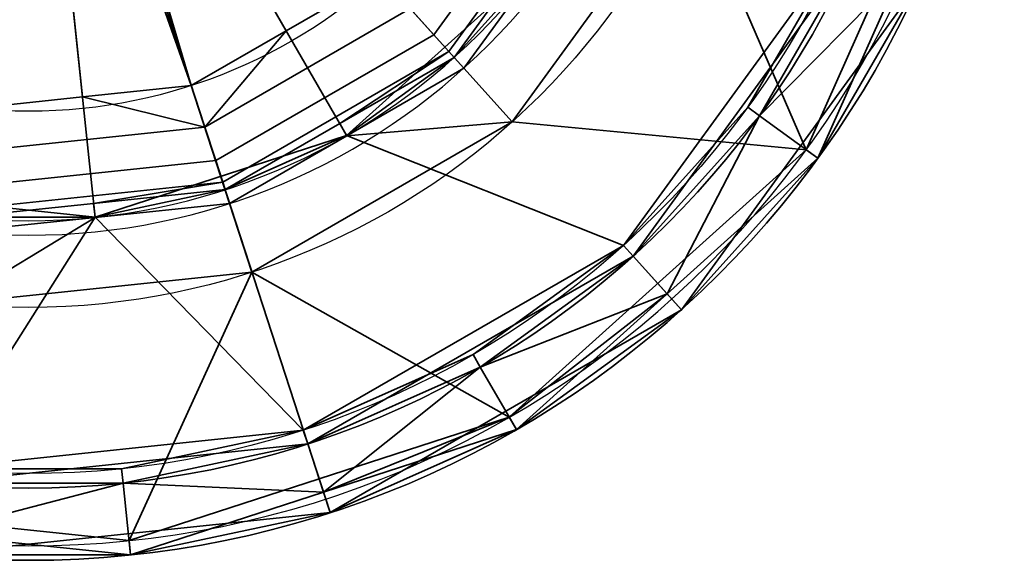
# Model space of a CAD drawing. Header units: millimetres. Extents: x -490 to 6690, y -115 to 132.
# Tile 549 of 656: x 3433.19 to 3440, y -42.14 to -38.4. Entities that reach past the tile are written whole.
import ezdxf

# ---------------------------------------------------------------- set-up
doc = ezdxf.new("R2010")
doc.units = ezdxf.units.MM
doc.layers.add('151', color=7, linetype='Continuous', true_color=0xffffff)

# ---------------------------------------------------------------- blocks, each defined once
blk = doc.blocks.new('UG_SURFACE_016')
at = {"layer": '151', "color": 252, "linetype": 'Continuous', "lineweight": 35}
for points in [[(3427.1367, -36.6907, 324), (3428.1936, -39.0649, 324), (3430.125, -40.8039, 324), (3433.25, -35.3913, 324)], [(3430.3048, -38.6623, 319), (3429.6095, -38.0363, 319), (3433.25, -35.3913, 320.2058)], [(3430.125, -40.8039, 324), (3432.5967, -41.607, 324), (3435.1814, -41.3354, 324), (3433.25, -35.3913, 324)], [(3433.25, -35.3913, 320.2058), (3431, -39.2884, 319), (3430.3048, -38.6623, 319)], [(3431.8898, -39.5775, 319), (3431, -39.2884, 319), (3433.25, -35.3913, 320.2058)], [(3433.25, -35.3913, 320.2058), (3432.7796, -39.8666, 319), (3431.8898, -39.5775, 319)], [(3433.7101, -39.7688, 319), (3432.7796, -39.8666, 319), (3433.25, -35.3913, 320.2058)], [(3435.1814, -41.3354, 324), (3437.4321, -40.0359, 324), (3438.9596, -37.9334, 324), (3433.25, -35.3913, 324)], [(3433.25, -35.3913, 320.2058), (3436.2612, -38.7354, 319), (3435.4508, -39.2032, 319)], [(3433.25, -35.3913, 320.2058), (3434.6406, -39.671, 319), (3433.7101, -39.7688, 319)], [(3435.4508, -39.2032, 319), (3434.6406, -39.671, 319), (3433.25, -35.3913, 320.2058)], [(3436.811, -37.9785, 319), (3436.2612, -38.7354, 319), (3433.25, -35.3913, 320.2058)], [(3439.7547, -36.7739, 298), (3438.6299, -39.3, 298), (3437.8178, -37.4249, 298), (3438.1406, -36.4308, 298)], [(3439.2817, -38.0767, 298.1), (3438.7109, -39.3588, 298.1), (3438.6299, -39.3, 298), (3439.7547, -36.7739, 298)], [(3437.8178, -37.4249, 298), (3436.5957, -39.107, 298), (3436.2612, -38.7354, 298.5), (3436.811, -37.9785, 298.5)], [(3438.6299, -39.3, 298), (3436.5957, -39.107, 298), (3437.8178, -37.4249, 298)], [(3437.7666, -40.4075, 323.5), (3439.4164, -38.1367, 323.5), (3438.9596, -37.9334, 324), (3437.4321, -40.0359, 324)], [(3436.2612, -38.7354, 319), (3436.811, -37.9785, 319), (3436.811, -37.9785, 298.5), (3436.2612, -38.7354, 298.5)], [(3438.7109, -39.3588, 298.1), (3439.2817, -38.0767, 298.1), (3439.4164, -38.1367, 323.5)], [(3439.4164, -38.1367, 323.5), (3437.7666, -40.4075, 323.5), (3438.7109, -39.3588, 298.1)], [(3435.4508, -39.2032, 298.5), (3436.2612, -38.7354, 298.5), (3436.5957, -39.107, 298)], [(3436.2612, -38.7354, 298.5), (3435.4508, -39.2032, 298.5), (3435.4508, -39.2032, 319), (3436.2612, -38.7354, 319)], [(3436.5957, -39.107, 298), (3434.7951, -40.1465, 298), (3434.6406, -39.671, 298.5), (3435.4508, -39.2032, 298.5)], [(3434.7951, -40.1465, 298), (3436.5957, -39.107, 298), (3438.6299, -39.3, 298), (3436.5749, -41.1503, 298)], [(3434.6406, -39.671, 319), (3435.4508, -39.2032, 319), (3435.4508, -39.2032, 298.5), (3434.6406, -39.671, 298.5)], [(3436.5749, -41.1503, 298), (3438.6299, -39.3, 298), (3438.7109, -39.3588, 298.1), (3437.6678, -40.2979, 298.1)], [(3437.7666, -40.4075, 323.5), (3437.6678, -40.2979, 298.1), (3438.7109, -39.3588, 298.1)], [(3433.7101, -39.7688, 298.5), (3434.6406, -39.671, 298.5), (3434.7951, -40.1465, 298), (3432.7273, -40.3639, 298)], [(3434.6406, -39.671, 298.5), (3433.7101, -39.7688, 298.5), (3433.7101, -39.7688, 319), (3434.6406, -39.671, 319)], [(3432.7273, -40.3639, 298), (3432.7796, -39.8666, 298.5), (3433.7101, -39.7688, 298.5)], [(3432.7796, -39.8666, 319), (3433.7101, -39.7688, 319), (3433.7101, -39.7688, 298.5), (3432.7796, -39.8666, 298.5)], [(3435.3359, -41.8109, 323.5), (3437.7666, -40.4075, 323.5), (3437.4321, -40.0359, 324), (3435.1814, -41.3354, 324)], [(3433.9452, -42.0048, 298), (3431.195, -41.7158, 298), (3432.7273, -40.3639, 298), (3434.7951, -40.1465, 298)], [(3436.5749, -41.1503, 298), (3433.9452, -42.0048, 298), (3434.7951, -40.1465, 298)], [(3437.6678, -40.2979, 298.1), (3436.625, -41.2369, 298.1), (3436.5749, -41.1503, 298)], [(3436.625, -41.2369, 298.1), (3437.6678, -40.2979, 298.1), (3437.7666, -40.4075, 323.5)], [(3436.625, -41.2369, 298.1), (3437.7666, -40.4075, 323.5), (3435.3359, -41.8109, 323.5)], [(3435.2903, -41.6706, 298.1), (3433.9557, -42.1043, 298.1), (3433.9452, -42.0048, 298), (3436.5749, -41.1503, 298)], [(3436.5749, -41.1503, 298), (3436.625, -41.2369, 298.1), (3435.2903, -41.6706, 298.1)], [(3435.3359, -41.8109, 323.5), (3435.2903, -41.6706, 298.1), (3436.625, -41.2369, 298.1)], [(3432.5445, -42.1043, 323.5), (3435.3359, -41.8109, 323.5), (3435.1814, -41.3354, 324), (3432.5967, -41.607, 324)], [(3433.9557, -42.1043, 298.1), (3435.2903, -41.6706, 298.1), (3435.3359, -41.8109, 323.5)], [(3431.195, -41.7158, 298), (3433.9452, -42.0048, 298), (3433.9557, -42.1043, 298.1), (3432.56, -41.9576, 298.1)], [(3433.9557, -42.1043, 298.1), (3435.3359, -41.8109, 323.5), (3432.5445, -42.1043, 323.5)], [(3432.5445, -42.1043, 323.5), (3432.56, -41.9576, 298.1), (3433.9557, -42.1043, 298.1)]]:
    blk.add_3dface(points, dxfattribs=at)
blk = doc.blocks.new('UG_SURFACE_017')
at = {"layer": '151', "color": 252, "linetype": 'Continuous', "lineweight": 35}
for points in [[(3430.125, -40.8039, 1742), (3428.1936, -39.0649, 1742), (3427.1367, -36.6907, 1742), (3433.25, -35.3913, 1742)], [(3435.1814, -41.3354, 1742), (3432.5967, -41.607, 1742), (3430.125, -40.8039, 1742), (3433.25, -35.3913, 1742)], [(3438.9596, -37.9334, 1742), (3437.4321, -40.0359, 1742), (3435.1814, -41.3354, 1742), (3433.25, -35.3913, 1742)], [(3433.45, -35.7377, 1799.8), (3433.2919, -35.7891, 1799.8), (3434.3755, -38.8555, 1798.9894)], [(3433.45, -35.7377, 1799.8), (3435.0314, -38.4769, 1798.9894), (3435.6873, -38.0982, 1798.9894)], [(3434.3755, -38.8555, 1798.9894), (3435.0314, -38.4769, 1798.9894), (3433.45, -35.7377, 1799.8)], [(3432.8692, -39.0138, 1798.9894), (3433.2919, -35.7891, 1799.8), (3433.1264, -35.7717, 1799.8)], [(3432.8692, -39.0138, 1798.9894), (3433.6224, -38.9347, 1798.9894), (3433.2919, -35.7891, 1799.8)], [(3433.2919, -35.7891, 1799.8), (3433.6224, -38.9347, 1798.9894), (3434.3755, -38.8555, 1798.9894)], [(3436.8539, -36.9959, 1798.8577), (3435.8897, -38.323, 1798.8577), (3436.0526, -38.5037, 1798.6346), (3437.0761, -37.0948, 1798.6346)], [(3437.0761, -37.0948, 1798.6346), (3436.0526, -38.5037, 1798.6346), (3436.1577, -38.6207, 1798.3446), (3437.2199, -37.1588, 1798.3446)], [(3437.2199, -37.1588, 1798.3446), (3436.1577, -38.6207, 1798.3446), (3436.1942, -38.6611, 1798.0192), (3436.7318, -37.921, 1798.0192)], [(3437.3651, -39.9616, 1778), (3438.8683, -37.8927, 1778), (3436.8098, -37.9775, 1778), (3435.4501, -39.2018, 1778)], [(3436.8098, -37.9775, 1778), (3436.7318, -37.921, 1798.0192), (3436.1942, -38.6611, 1798.0192)], [(3438.8683, -37.8927, 1778), (3437.3651, -39.9616, 1778), (3438.2255, -39.0061, 1777)], [(3439.4164, -38.1367, 1742.4999), (3437.7666, -40.4075, 1742.4999), (3437.4321, -40.0359, 1742), (3438.9596, -37.9334, 1742)], [(3438.2255, -39.0061, 1777), (3438.8683, -37.8927, 1777), (3438.8683, -37.8927, 1778)], [(3438.3063, -39.0649, 1777), (3438.9596, -37.9334, 1777), (3438.8683, -37.8927, 1777), (3438.2255, -39.0061, 1777)], [(3439.2817, -38.0767, 1776.5), (3438.9596, -37.9334, 1777), (3438.3063, -39.0649, 1777)], [(3435.4501, -39.2018, 1778), (3436.8098, -37.9775, 1778), (3436.1942, -38.6611, 1798.0192)], [(3438.3063, -39.0649, 1777), (3438.7109, -39.3588, 1776.5), (3439.2817, -38.0767, 1776.5)], [(3439.4164, -38.1367, 1742.4999), (3439.2817, -38.0767, 1776.5), (3438.7109, -39.3588, 1776.5)], [(3434.469, -39.1432, 1798.8577), (3435.8897, -38.323, 1798.8577), (3435.6873, -38.0982, 1798.9894), (3435.0314, -38.4769, 1798.9894)], [(3437.7666, -40.4075, 1742.4999), (3439.4164, -38.1367, 1742.4999), (3438.7109, -39.3588, 1776.5)], [(3435.8897, -38.323, 1798.8577), (3434.469, -39.1432, 1798.8577), (3434.5443, -39.3745, 1798.6346), (3436.0526, -38.5037, 1798.6346)], [(3435.0314, -38.4769, 1798.9894), (3434.3755, -38.8555, 1798.9894), (3434.469, -39.1432, 1798.8577)], [(3436.0526, -38.5037, 1798.6346), (3434.5443, -39.3745, 1798.6346), (3434.593, -39.5241, 1798.3446), (3436.1577, -38.6207, 1798.3446)], [(3436.1577, -38.6207, 1798.3446), (3434.593, -39.5241, 1798.3446), (3434.6097, -39.5759, 1798.0192), (3435.4019, -39.1185, 1798.0192)], [(3435.4019, -39.1185, 1798.0192), (3436.1942, -38.6611, 1798.0192), (3436.1577, -38.6207, 1798.3446)], [(3436.1942, -38.6611, 1798.0192), (3435.4019, -39.1185, 1798.0192), (3435.4501, -39.2018, 1778)], [(3434.469, -39.1432, 1798.8577), (3434.3755, -38.8555, 1798.9894), (3433.6224, -38.9347, 1798.9894)], [(3433.6224, -38.9347, 1798.9894), (3432.8692, -39.0138, 1798.9894), (3432.8377, -39.3147, 1798.8577), (3434.469, -39.1432, 1798.8577)], [(3437.3651, -39.9616, 1778), (3437.3651, -39.9616, 1777), (3438.2255, -39.0061, 1777)], [(3438.2255, -39.0061, 1777), (3437.3651, -39.9616, 1777), (3437.4321, -40.0359, 1777), (3438.3063, -39.0649, 1777)], [(3438.3063, -39.0649, 1777), (3437.4321, -40.0359, 1777), (3437.6678, -40.2979, 1776.5)], [(3437.6678, -40.2979, 1776.5), (3438.7109, -39.3588, 1776.5), (3438.3063, -39.0649, 1777)], [(3434.469, -39.1432, 1798.8577), (3432.8377, -39.3147, 1798.8577), (3432.8122, -39.5565, 1798.6346), (3434.5443, -39.3745, 1798.6346)], [(3435.4501, -39.2018, 1778), (3435.4019, -39.1185, 1798.0192), (3434.6097, -39.5759, 1798.0192)], [(3434.6097, -39.5759, 1798.0192), (3433.7099, -39.7672, 1778), (3435.4501, -39.2018, 1778)], [(3435.4501, -39.2018, 1778), (3433.7099, -39.7672, 1778), (3435.1504, -41.2403, 1778), (3437.3651, -39.9616, 1778)], [(3438.7109, -39.3588, 1776.5), (3437.6678, -40.2979, 1776.5), (3437.7666, -40.4075, 1742.4999)], [(3434.5443, -39.3745, 1798.6346), (3432.8122, -39.5565, 1798.6346), (3432.7958, -39.713, 1798.3446), (3434.593, -39.5241, 1798.3446)], [(3433.7099, -39.7672, 1778), (3431.8902, -39.5759, 1778), (3430.1751, -40.7173, 1778), (3432.6072, -41.5076, 1778)], [(3431.8902, -39.5759, 1778), (3433.7099, -39.7672, 1778), (3432.79, -39.7672, 1798.0192)], [(3434.593, -39.5241, 1798.3446), (3432.7958, -39.713, 1798.3446), (3432.79, -39.7672, 1798.0192), (3433.6998, -39.6715, 1798.0192)], [(3433.6998, -39.6715, 1798.0192), (3434.6097, -39.5759, 1798.0192), (3434.593, -39.5241, 1798.3446)], [(3434.6097, -39.5759, 1798.0192), (3433.6998, -39.6715, 1798.0192), (3433.7099, -39.7672, 1778)], [(3433.7099, -39.7672, 1778), (3433.6998, -39.6715, 1798.0192), (3432.79, -39.7672, 1798.0192)], [(3432.6072, -41.5076, 1778), (3435.1504, -41.2403, 1778), (3433.7099, -39.7672, 1778)], [(3436.3251, -40.7173, 1777), (3437.3651, -39.9616, 1778), (3435.1504, -41.2403, 1778)], [(3436.3251, -40.7173, 1777), (3437.3651, -39.9616, 1777), (3437.3651, -39.9616, 1778)], [(3437.3651, -39.9616, 1777), (3436.3251, -40.7173, 1777), (3436.3749, -40.8039, 1777), (3437.4321, -40.0359, 1777)], [(3437.7666, -40.4075, 1742.4999), (3435.3359, -41.8109, 1742.4999), (3435.1814, -41.3354, 1742), (3437.4321, -40.0359, 1742)], [(3437.6678, -40.2979, 1776.5), (3437.4321, -40.0359, 1777), (3436.3749, -40.8039, 1777)], [(3436.3749, -40.8039, 1777), (3436.625, -41.2369, 1776.5), (3437.6678, -40.2979, 1776.5)], [(3437.7666, -40.4075, 1742.4999), (3437.6678, -40.2979, 1776.5), (3436.625, -41.2369, 1776.5)], [(3435.3359, -41.8109, 1742.4999), (3437.7666, -40.4075, 1742.4999), (3436.625, -41.2369, 1776.5)], [(3435.1504, -41.2403, 1778), (3435.1504, -41.2403, 1777), (3436.3251, -40.7173, 1777)], [(3435.1814, -41.3354, 1777), (3436.3749, -40.8039, 1777), (3436.3251, -40.7173, 1777), (3435.1504, -41.2403, 1777)], [(3436.3749, -40.8039, 1777), (3435.1814, -41.3354, 1777), (3435.2903, -41.6706, 1776.5)], [(3435.2903, -41.6706, 1776.5), (3436.625, -41.2369, 1776.5), (3436.3749, -40.8039, 1777)], [(3433.893, -41.5076, 1777), (3435.1504, -41.2403, 1778), (3432.6072, -41.5076, 1778)], [(3433.893, -41.5076, 1777), (3435.1504, -41.2403, 1777), (3435.1504, -41.2403, 1778)], [(3435.1504, -41.2403, 1777), (3433.893, -41.5076, 1777), (3433.9032, -41.607, 1777), (3435.1814, -41.3354, 1777)], [(3436.625, -41.2369, 1776.5), (3435.2903, -41.6706, 1776.5), (3435.3359, -41.8109, 1742.4999)], [(3435.3359, -41.8109, 1742.4999), (3432.5445, -42.1043, 1742.4999), (3432.5967, -41.607, 1742), (3435.1814, -41.3354, 1742)], [(3435.2903, -41.6706, 1776.5), (3435.1814, -41.3354, 1777), (3433.9032, -41.607, 1777)], [(3433.893, -41.5076, 1777), (3432.6072, -41.5076, 1777), (3432.5967, -41.607, 1777), (3433.9032, -41.607, 1777)], [(3432.6072, -41.5076, 1778), (3432.6072, -41.5076, 1777), (3433.893, -41.5076, 1777)], [(3432.56, -41.9576, 1776.5), (3433.9557, -42.1043, 1776.5), (3433.9032, -41.607, 1777)], [(3433.9032, -41.607, 1777), (3432.5967, -41.607, 1777), (3432.56, -41.9576, 1776.5)], [(3433.9032, -41.607, 1777), (3433.9557, -42.1043, 1776.5), (3435.2903, -41.6706, 1776.5)], [(3435.3359, -41.8109, 1742.4999), (3435.2903, -41.6706, 1776.5), (3433.9557, -42.1043, 1776.5)], [(3432.5445, -42.1043, 1742.4999), (3435.3359, -41.8109, 1742.4999), (3433.9557, -42.1043, 1776.5)], [(3433.9557, -42.1043, 1776.5), (3432.56, -41.9576, 1776.5), (3432.5445, -42.1043, 1742.4999)]]:
    blk.add_3dface(points, dxfattribs=at)
blk = doc.blocks.new('UG_SURFACE_018')
at = {"layer": '151', "color": 252, "linetype": 'Continuous', "lineweight": 35}
for points in [[(3427.1367, -36.6907, 1804), (3428.1936, -39.0649, 1804), (3430.125, -40.8039, 1804), (3433.25, -35.3913, 1804)], [(3430.3048, -38.6623, 1799), (3429.6095, -38.0363, 1799), (3433.25, -35.3913, 1800.2058)], [(3430.125, -40.8039, 1804), (3432.5967, -41.607, 1804), (3435.1814, -41.3354, 1804), (3433.25, -35.3913, 1804)], [(3433.25, -35.3913, 1800.2058), (3431, -39.2884, 1799), (3430.3048, -38.6623, 1799)], [(3431.8898, -39.5775, 1799), (3431, -39.2884, 1799), (3433.25, -35.3913, 1800.2058)], [(3433.25, -35.3913, 1800.2058), (3432.7796, -39.8666, 1799), (3431.8898, -39.5775, 1799)], [(3433.7101, -39.7688, 1799), (3432.7796, -39.8666, 1799), (3433.25, -35.3913, 1800.2058)], [(3435.1814, -41.3354, 1804), (3437.4321, -40.0359, 1804), (3438.9596, -37.9334, 1804), (3433.25, -35.3913, 1804)], [(3433.25, -35.3913, 1800.2058), (3436.2612, -38.7354, 1799), (3435.4508, -39.2032, 1799)], [(3433.25, -35.3913, 1800.2058), (3434.6406, -39.671, 1799), (3433.7101, -39.7688, 1799)], [(3435.4508, -39.2032, 1799), (3434.6406, -39.671, 1799), (3433.25, -35.3913, 1800.2058)], [(3436.811, -37.9785, 1799), (3436.2612, -38.7354, 1799), (3433.25, -35.3913, 1800.2058)], [(3439.7547, -36.7739, 1778), (3438.6299, -39.3, 1778), (3437.8178, -37.4249, 1778), (3438.1406, -36.4308, 1778)], [(3439.2817, -38.0767, 1778.1), (3438.7109, -39.3588, 1778.1), (3438.6299, -39.3, 1778), (3439.7547, -36.7739, 1778)], [(3437.8178, -37.4249, 1778), (3436.5957, -39.107, 1778), (3436.2612, -38.7354, 1778.5), (3436.811, -37.9785, 1778.5)], [(3438.6299, -39.3, 1778), (3436.5957, -39.107, 1778), (3437.8178, -37.4249, 1778)], [(3437.7666, -40.4075, 1803.5001), (3439.4164, -38.1367, 1803.5001), (3438.9596, -37.9334, 1804), (3437.4321, -40.0359, 1804)], [(3436.2612, -38.7354, 1799), (3436.811, -37.9785, 1799), (3436.811, -37.9785, 1778.5), (3436.2612, -38.7354, 1778.5)], [(3438.7109, -39.3588, 1778.1), (3439.2817, -38.0767, 1778.1), (3439.4164, -38.1367, 1803.5001)], [(3438.7109, -39.3588, 1778.1), (3439.4164, -38.1367, 1803.5001), (3437.7666, -40.4075, 1803.5001)], [(3435.4508, -39.2032, 1778.5), (3436.2612, -38.7354, 1778.5), (3436.5957, -39.107, 1778)], [(3436.2612, -38.7354, 1778.5), (3435.4508, -39.2032, 1778.5), (3435.4508, -39.2032, 1799), (3436.2612, -38.7354, 1799)], [(3436.5957, -39.107, 1778), (3434.7951, -40.1465, 1778), (3434.6406, -39.671, 1778.5), (3435.4508, -39.2032, 1778.5)], [(3434.7951, -40.1465, 1778), (3436.5957, -39.107, 1778), (3438.6299, -39.3, 1778), (3436.5749, -41.1503, 1778)], [(3434.6406, -39.671, 1799), (3435.4508, -39.2032, 1799), (3435.4508, -39.2032, 1778.5), (3434.6406, -39.671, 1778.5)], [(3436.5749, -41.1503, 1778), (3438.6299, -39.3, 1778), (3438.7109, -39.3588, 1778.1), (3437.6678, -40.2979, 1778.1)], [(3437.7666, -40.4075, 1803.5001), (3437.6678, -40.2979, 1778.1), (3438.7109, -39.3588, 1778.1)], [(3433.7101, -39.7688, 1778.5), (3434.6406, -39.671, 1778.5), (3434.7951, -40.1465, 1778), (3432.7273, -40.3639, 1778)], [(3434.6406, -39.671, 1778.5), (3433.7101, -39.7688, 1778.5), (3433.7101, -39.7688, 1799), (3434.6406, -39.671, 1799)], [(3432.7273, -40.3639, 1778), (3432.7796, -39.8666, 1778.5), (3433.7101, -39.7688, 1778.5)], [(3432.7796, -39.8666, 1799), (3433.7101, -39.7688, 1799), (3433.7101, -39.7688, 1778.5), (3432.7796, -39.8666, 1778.5)], [(3435.3359, -41.8109, 1803.5001), (3437.7666, -40.4075, 1803.5001), (3437.4321, -40.0359, 1804), (3435.1814, -41.3354, 1804)], [(3433.9452, -42.0048, 1778), (3431.195, -41.7158, 1778), (3432.7273, -40.3639, 1778), (3434.7951, -40.1465, 1778)], [(3436.5749, -41.1503, 1778), (3433.9452, -42.0048, 1778), (3434.7951, -40.1465, 1778)], [(3437.6678, -40.2979, 1778.1), (3436.625, -41.2369, 1778.1), (3436.5749, -41.1503, 1778)], [(3436.625, -41.2369, 1778.1), (3437.6678, -40.2979, 1778.1), (3437.7666, -40.4075, 1803.5001)], [(3437.7666, -40.4075, 1803.5001), (3435.3359, -41.8109, 1803.5001), (3436.625, -41.2369, 1778.1)], [(3435.2903, -41.6706, 1778.1), (3433.9557, -42.1043, 1778.1), (3433.9452, -42.0048, 1778), (3436.5749, -41.1503, 1778)], [(3436.5749, -41.1503, 1778), (3436.625, -41.2369, 1778.1), (3435.2903, -41.6706, 1778.1)], [(3435.3359, -41.8109, 1803.5001), (3435.2903, -41.6706, 1778.1), (3436.625, -41.2369, 1778.1)], [(3432.5445, -42.1043, 1803.5001), (3435.3359, -41.8109, 1803.5001), (3435.1814, -41.3354, 1804), (3432.5967, -41.607, 1804)], [(3433.9557, -42.1043, 1778.1), (3435.2903, -41.6706, 1778.1), (3435.3359, -41.8109, 1803.5001)], [(3431.195, -41.7158, 1778), (3433.9452, -42.0048, 1778), (3433.9557, -42.1043, 1778.1), (3432.56, -41.9576, 1778.1)], [(3433.9557, -42.1043, 1778.1), (3435.3359, -41.8109, 1803.5001), (3432.5445, -42.1043, 1803.5001)], [(3432.5445, -42.1043, 1803.5001), (3432.56, -41.9576, 1778.1), (3433.9557, -42.1043, 1778.1)]]:
    blk.add_3dface(points, dxfattribs=at)
blk = doc.blocks.new('UG_SURFACE_019')
at = {"layer": '151', "color": 252, "linetype": 'Continuous', "lineweight": 35}
for points in [[(3430.125, -40.8039, 262), (3428.1936, -39.0649, 262), (3427.1367, -36.6907, 262), (3433.25, -35.3913, 262)], [(3435.1814, -41.3354, 262), (3432.5967, -41.607, 262), (3430.125, -40.8039, 262), (3433.25, -35.3913, 262)], [(3438.9596, -37.9334, 262), (3437.4321, -40.0359, 262), (3435.1814, -41.3354, 262), (3433.25, -35.3913, 262)], [(3433.45, -35.7377, 319.8), (3433.2919, -35.7891, 319.8), (3434.3755, -38.8555, 318.9894)], [(3433.45, -35.7377, 319.8), (3435.0314, -38.4769, 318.9894), (3435.6873, -38.0982, 318.9894)], [(3434.3755, -38.8555, 318.9894), (3435.0314, -38.4769, 318.9894), (3433.45, -35.7377, 319.8)], [(3432.8692, -39.0138, 318.9894), (3433.2919, -35.7891, 319.8), (3433.1264, -35.7717, 319.8)], [(3432.8692, -39.0138, 318.9894), (3433.6224, -38.9347, 318.9894), (3433.2919, -35.7891, 319.8)], [(3433.2919, -35.7891, 319.8), (3433.6224, -38.9347, 318.9894), (3434.3755, -38.8555, 318.9894)], [(3436.8539, -36.9959, 318.8576), (3435.8897, -38.323, 318.8576), (3436.0526, -38.5037, 318.6346), (3437.0761, -37.0948, 318.6346)], [(3437.0761, -37.0948, 318.6346), (3436.0526, -38.5037, 318.6346), (3436.1577, -38.6207, 318.3447), (3437.2199, -37.1588, 318.3447)], [(3437.2199, -37.1588, 318.3447), (3436.1577, -38.6207, 318.3447), (3436.1942, -38.6611, 318.0192), (3436.7318, -37.921, 318.0192)], [(3437.3651, -39.9616, 298), (3438.8683, -37.8927, 298), (3436.8098, -37.9775, 298), (3435.4501, -39.2018, 298)], [(3436.8098, -37.9775, 298), (3436.7318, -37.921, 318.0192), (3436.1942, -38.6611, 318.0192)], [(3438.8683, -37.8927, 298), (3437.3651, -39.9616, 298), (3438.2255, -39.0061, 297)], [(3439.4164, -38.1367, 262.5), (3437.7666, -40.4075, 262.5), (3437.4321, -40.0359, 262), (3438.9596, -37.9334, 262)], [(3438.2255, -39.0061, 297), (3438.8683, -37.8927, 297), (3438.8683, -37.8927, 298)], [(3438.3063, -39.0649, 297), (3438.9596, -37.9334, 297), (3438.8683, -37.8927, 297), (3438.2255, -39.0061, 297)], [(3439.2817, -38.0767, 296.5), (3438.9596, -37.9334, 297), (3438.3063, -39.0649, 297)], [(3435.4501, -39.2018, 298), (3436.8098, -37.9775, 298), (3436.1942, -38.6611, 318.0192)], [(3438.3063, -39.0649, 297), (3438.7109, -39.3588, 296.5), (3439.2817, -38.0767, 296.5)], [(3439.4164, -38.1367, 262.5), (3439.2817, -38.0767, 296.5), (3438.7109, -39.3588, 296.5)], [(3434.469, -39.1432, 318.8576), (3435.8897, -38.323, 318.8576), (3435.6873, -38.0982, 318.9894), (3435.0314, -38.4769, 318.9894)], [(3437.7666, -40.4075, 262.5), (3439.4164, -38.1367, 262.5), (3438.7109, -39.3588, 296.5)], [(3435.8897, -38.323, 318.8576), (3434.469, -39.1432, 318.8576), (3434.5443, -39.3745, 318.6346), (3436.0526, -38.5037, 318.6346)], [(3435.0314, -38.4769, 318.9894), (3434.3755, -38.8555, 318.9894), (3434.469, -39.1432, 318.8576)], [(3436.0526, -38.5037, 318.6346), (3434.5443, -39.3745, 318.6346), (3434.593, -39.5241, 318.3447), (3436.1577, -38.6207, 318.3447)], [(3436.1577, -38.6207, 318.3447), (3434.593, -39.5241, 318.3447), (3434.6097, -39.5759, 318.0192), (3435.4019, -39.1185, 318.0192)], [(3435.4019, -39.1185, 318.0192), (3436.1942, -38.6611, 318.0192), (3436.1577, -38.6207, 318.3447)], [(3436.1942, -38.6611, 318.0192), (3435.4019, -39.1185, 318.0192), (3435.4501, -39.2018, 298)], [(3434.469, -39.1432, 318.8576), (3434.3755, -38.8555, 318.9894), (3433.6224, -38.9347, 318.9894)], [(3433.6224, -38.9347, 318.9894), (3432.8692, -39.0138, 318.9894), (3432.8377, -39.3147, 318.8576), (3434.469, -39.1432, 318.8576)], [(3437.3651, -39.9616, 298), (3437.3651, -39.9616, 297), (3438.2255, -39.0061, 297)], [(3438.2255, -39.0061, 297), (3437.3651, -39.9616, 297), (3437.4321, -40.0359, 297), (3438.3063, -39.0649, 297)], [(3438.3063, -39.0649, 297), (3437.4321, -40.0359, 297), (3437.6678, -40.2979, 296.5)], [(3437.6678, -40.2979, 296.5), (3438.7109, -39.3588, 296.5), (3438.3063, -39.0649, 297)], [(3434.469, -39.1432, 318.8576), (3432.8377, -39.3147, 318.8576), (3432.8122, -39.5565, 318.6346), (3434.5443, -39.3745, 318.6346)], [(3435.4501, -39.2018, 298), (3435.4019, -39.1185, 318.0192), (3434.6097, -39.5759, 318.0192)], [(3434.6097, -39.5759, 318.0192), (3433.7099, -39.7672, 298), (3435.4501, -39.2018, 298)], [(3435.4501, -39.2018, 298), (3433.7099, -39.7672, 298), (3435.1504, -41.2403, 298), (3437.3651, -39.9616, 298)], [(3438.7109, -39.3588, 296.5), (3437.6678, -40.2979, 296.5), (3437.7666, -40.4075, 262.5)], [(3434.5443, -39.3745, 318.6346), (3432.8122, -39.5565, 318.6346), (3432.7958, -39.713, 318.3447), (3434.593, -39.5241, 318.3447)], [(3433.7099, -39.7672, 298), (3431.8902, -39.5759, 298), (3430.1751, -40.7173, 298), (3432.6072, -41.5076, 298)], [(3431.8902, -39.5759, 298), (3433.7099, -39.7672, 298), (3432.79, -39.7672, 318.0192)], [(3434.593, -39.5241, 318.3447), (3432.7958, -39.713, 318.3447), (3432.79, -39.7672, 318.0192), (3433.6998, -39.6715, 318.0192)], [(3433.6998, -39.6715, 318.0192), (3434.6097, -39.5759, 318.0192), (3434.593, -39.5241, 318.3447)], [(3434.6097, -39.5759, 318.0192), (3433.6998, -39.6715, 318.0192), (3433.7099, -39.7672, 298)], [(3433.7099, -39.7672, 298), (3433.6998, -39.6715, 318.0192), (3432.79, -39.7672, 318.0192)], [(3432.6072, -41.5076, 298), (3435.1504, -41.2403, 298), (3433.7099, -39.7672, 298)], [(3436.3251, -40.7173, 297), (3437.3651, -39.9616, 298), (3435.1504, -41.2403, 298)], [(3436.3251, -40.7173, 297), (3437.3651, -39.9616, 297), (3437.3651, -39.9616, 298)], [(3437.3651, -39.9616, 297), (3436.3251, -40.7173, 297), (3436.3749, -40.8039, 297), (3437.4321, -40.0359, 297)], [(3437.7666, -40.4075, 262.5), (3435.3359, -41.8109, 262.5), (3435.1814, -41.3354, 262), (3437.4321, -40.0359, 262)], [(3437.6678, -40.2979, 296.5), (3437.4321, -40.0359, 297), (3436.3749, -40.8039, 297)], [(3436.3749, -40.8039, 297), (3436.625, -41.2369, 296.5), (3437.6678, -40.2979, 296.5)], [(3437.7666, -40.4075, 262.5), (3437.6678, -40.2979, 296.5), (3436.625, -41.2369, 296.5)], [(3435.3359, -41.8109, 262.5), (3437.7666, -40.4075, 262.5), (3436.625, -41.2369, 296.5)], [(3435.1504, -41.2403, 298), (3435.1504, -41.2403, 297), (3436.3251, -40.7173, 297)], [(3435.1814, -41.3354, 297), (3436.3749, -40.8039, 297), (3436.3251, -40.7173, 297), (3435.1504, -41.2403, 297)], [(3436.3749, -40.8039, 297), (3435.1814, -41.3354, 297), (3435.2903, -41.6706, 296.5)], [(3435.2903, -41.6706, 296.5), (3436.625, -41.2369, 296.5), (3436.3749, -40.8039, 297)], [(3433.893, -41.5076, 297), (3435.1504, -41.2403, 298), (3432.6072, -41.5076, 298)], [(3433.893, -41.5076, 297), (3435.1504, -41.2403, 297), (3435.1504, -41.2403, 298)], [(3435.1504, -41.2403, 297), (3433.893, -41.5076, 297), (3433.9032, -41.607, 297), (3435.1814, -41.3354, 297)], [(3436.625, -41.2369, 296.5), (3435.2903, -41.6706, 296.5), (3435.3359, -41.8109, 262.5)], [(3435.3359, -41.8109, 262.5), (3432.5445, -42.1043, 262.5), (3432.5967, -41.607, 262), (3435.1814, -41.3354, 262)], [(3435.2903, -41.6706, 296.5), (3435.1814, -41.3354, 297), (3433.9032, -41.607, 297)], [(3433.893, -41.5076, 297), (3432.6072, -41.5076, 297), (3432.5967, -41.607, 297), (3433.9032, -41.607, 297)], [(3432.6072, -41.5076, 298), (3432.6072, -41.5076, 297), (3433.893, -41.5076, 297)], [(3432.56, -41.9576, 296.5), (3433.9557, -42.1043, 296.5), (3433.9032, -41.607, 297)], [(3433.9032, -41.607, 297), (3432.5967, -41.607, 297), (3432.56, -41.9576, 296.5)], [(3433.9032, -41.607, 297), (3433.9557, -42.1043, 296.5), (3435.2903, -41.6706, 296.5)], [(3435.3359, -41.8109, 262.5), (3435.2903, -41.6706, 296.5), (3433.9557, -42.1043, 296.5)], [(3432.5445, -42.1043, 262.5), (3435.3359, -41.8109, 262.5), (3433.9557, -42.1043, 296.5)], [(3433.9557, -42.1043, 296.5), (3432.56, -41.9576, 296.5), (3432.5445, -42.1043, 262.5)]]:
    blk.add_3dface(points, dxfattribs=at)
blk = doc.blocks.new('UG_SURFACE_020')
at = {"layer": '151', "color": 252, "linetype": 'Continuous', "lineweight": 35}
for points in [[(3430.125, -40.8039, 1204), (3428.1936, -39.0649, 1204), (3427.1367, -36.6907, 1204), (3433.25, -35.3913, 1204)], [(3435.1814, -41.3354, 1204), (3432.5967, -41.607, 1204), (3430.125, -40.8039, 1204), (3433.25, -35.3913, 1204)], [(3438.9596, -37.9334, 1204), (3437.4321, -40.0359, 1204), (3435.1814, -41.3354, 1204), (3433.25, -35.3913, 1204)], [(3433.45, -35.7377, 1261.8001), (3433.2919, -35.7891, 1261.8001), (3434.3755, -38.8555, 1260.9893)], [(3433.45, -35.7377, 1261.8001), (3435.0314, -38.4769, 1260.9893), (3435.6873, -38.0982, 1260.9893)], [(3434.3755, -38.8555, 1260.9893), (3435.0314, -38.4769, 1260.9893), (3433.45, -35.7377, 1261.8001)], [(3432.8692, -39.0138, 1260.9893), (3433.2919, -35.7891, 1261.8001), (3433.1264, -35.7717, 1261.8001)], [(3432.8692, -39.0138, 1260.9893), (3433.6224, -38.9347, 1260.9893), (3433.2919, -35.7891, 1261.8001)], [(3433.2919, -35.7891, 1261.8001), (3433.6224, -38.9347, 1260.9893), (3434.3755, -38.8555, 1260.9893)], [(3436.8539, -36.9959, 1260.8576), (3435.8897, -38.323, 1260.8576), (3436.0526, -38.5037, 1260.6347), (3437.0761, -37.0948, 1260.6347)], [(3437.0761, -37.0948, 1260.6347), (3436.0526, -38.5037, 1260.6347), (3436.1577, -38.6207, 1260.3446), (3437.2199, -37.1588, 1260.3446)], [(3437.2199, -37.1588, 1260.3446), (3436.1577, -38.6207, 1260.3446), (3436.1942, -38.6611, 1260.0192), (3436.7318, -37.921, 1260.0192)], [(3437.3651, -39.9616, 1240), (3438.8683, -37.8927, 1240), (3436.8098, -37.9775, 1240), (3435.4501, -39.2018, 1240)], [(3436.8098, -37.9775, 1240), (3436.7318, -37.921, 1260.0192), (3436.1942, -38.6611, 1260.0192)], [(3438.8683, -37.8927, 1240), (3437.3651, -39.9616, 1240), (3438.2255, -39.0061, 1239)], [(3439.4164, -38.1367, 1204.5), (3437.7666, -40.4075, 1204.5), (3437.4321, -40.0359, 1204), (3438.9596, -37.9334, 1204)], [(3438.2255, -39.0061, 1239), (3438.8683, -37.8927, 1239), (3438.8683, -37.8927, 1240)], [(3438.3063, -39.0649, 1239), (3438.9596, -37.9334, 1239), (3438.8683, -37.8927, 1239), (3438.2255, -39.0061, 1239)], [(3439.2817, -38.0767, 1238.5), (3438.9596, -37.9334, 1239), (3438.3063, -39.0649, 1239)], [(3436.1942, -38.6611, 1260.0192), (3435.4501, -39.2018, 1240), (3436.8098, -37.9775, 1240)], [(3438.3063, -39.0649, 1239), (3438.7109, -39.3588, 1238.5), (3439.2817, -38.0767, 1238.5)], [(3439.4164, -38.1367, 1204.5), (3439.2817, -38.0767, 1238.5), (3438.7109, -39.3588, 1238.5)], [(3434.469, -39.1432, 1260.8576), (3435.8897, -38.323, 1260.8576), (3435.6873, -38.0982, 1260.9893), (3435.0314, -38.4769, 1260.9893)], [(3437.7666, -40.4075, 1204.5), (3439.4164, -38.1367, 1204.5), (3438.7109, -39.3588, 1238.5)], [(3435.8897, -38.323, 1260.8576), (3434.469, -39.1432, 1260.8576), (3434.5443, -39.3745, 1260.6347), (3436.0526, -38.5037, 1260.6347)], [(3435.0314, -38.4769, 1260.9893), (3434.3755, -38.8555, 1260.9893), (3434.469, -39.1432, 1260.8576)], [(3436.0526, -38.5037, 1260.6347), (3434.5443, -39.3745, 1260.6347), (3434.593, -39.5241, 1260.3446), (3436.1577, -38.6207, 1260.3446)], [(3436.1577, -38.6207, 1260.3446), (3434.593, -39.5241, 1260.3446), (3434.6097, -39.5759, 1260.0192), (3435.4019, -39.1185, 1260.0192)], [(3435.4019, -39.1185, 1260.0192), (3436.1942, -38.6611, 1260.0192), (3436.1577, -38.6207, 1260.3446)], [(3436.1942, -38.6611, 1260.0192), (3435.4019, -39.1185, 1260.0192), (3435.4501, -39.2018, 1240)], [(3434.469, -39.1432, 1260.8576), (3434.3755, -38.8555, 1260.9893), (3433.6224, -38.9347, 1260.9893)], [(3433.6224, -38.9347, 1260.9893), (3432.8692, -39.0138, 1260.9893), (3432.8377, -39.3147, 1260.8576), (3434.469, -39.1432, 1260.8576)], [(3437.3651, -39.9616, 1240), (3437.3651, -39.9616, 1239), (3438.2255, -39.0061, 1239)], [(3438.2255, -39.0061, 1239), (3437.3651, -39.9616, 1239), (3437.4321, -40.0359, 1239), (3438.3063, -39.0649, 1239)], [(3438.3063, -39.0649, 1239), (3437.4321, -40.0359, 1239), (3437.6678, -40.2979, 1238.5)], [(3437.6678, -40.2979, 1238.5), (3438.7109, -39.3588, 1238.5), (3438.3063, -39.0649, 1239)], [(3434.469, -39.1432, 1260.8576), (3432.8377, -39.3147, 1260.8576), (3432.8122, -39.5565, 1260.6347), (3434.5443, -39.3745, 1260.6347)], [(3435.4501, -39.2018, 1240), (3435.4019, -39.1185, 1260.0192), (3434.6097, -39.5759, 1260.0192)], [(3434.6097, -39.5759, 1260.0192), (3433.7099, -39.7672, 1240), (3435.4501, -39.2018, 1240)], [(3435.4501, -39.2018, 1240), (3433.7099, -39.7672, 1240), (3435.1504, -41.2403, 1240), (3437.3651, -39.9616, 1240)], [(3438.7109, -39.3588, 1238.5), (3437.6678, -40.2979, 1238.5), (3437.7666, -40.4075, 1204.5)], [(3434.5443, -39.3745, 1260.6347), (3432.8122, -39.5565, 1260.6347), (3432.7958, -39.713, 1260.3446), (3434.593, -39.5241, 1260.3446)], [(3433.7099, -39.7672, 1240), (3431.8902, -39.5759, 1240), (3430.1751, -40.7173, 1240), (3432.6072, -41.5076, 1240)], [(3431.8902, -39.5759, 1240), (3433.7099, -39.7672, 1240), (3432.79, -39.7672, 1260.0192)], [(3434.593, -39.5241, 1260.3446), (3432.7958, -39.713, 1260.3446), (3432.79, -39.7672, 1260.0192), (3433.6998, -39.6715, 1260.0192)], [(3433.6998, -39.6715, 1260.0192), (3434.6097, -39.5759, 1260.0192), (3434.593, -39.5241, 1260.3446)], [(3434.6097, -39.5759, 1260.0192), (3433.6998, -39.6715, 1260.0192), (3433.7099, -39.7672, 1240)], [(3433.7099, -39.7672, 1240), (3433.6998, -39.6715, 1260.0192), (3432.79, -39.7672, 1260.0192)], [(3432.6072, -41.5076, 1240), (3435.1504, -41.2403, 1240), (3433.7099, -39.7672, 1240)], [(3436.3251, -40.7173, 1239), (3437.3651, -39.9616, 1240), (3435.1504, -41.2403, 1240)], [(3436.3251, -40.7173, 1239), (3437.3651, -39.9616, 1239), (3437.3651, -39.9616, 1240)], [(3437.3651, -39.9616, 1239), (3436.3251, -40.7173, 1239), (3436.3749, -40.8039, 1239), (3437.4321, -40.0359, 1239)], [(3437.7666, -40.4075, 1204.5), (3435.3359, -41.8109, 1204.5), (3435.1814, -41.3354, 1204), (3437.4321, -40.0359, 1204)], [(3437.6678, -40.2979, 1238.5), (3437.4321, -40.0359, 1239), (3436.3749, -40.8039, 1239)], [(3436.3749, -40.8039, 1239), (3436.625, -41.2369, 1238.5), (3437.6678, -40.2979, 1238.5)], [(3437.7666, -40.4075, 1204.5), (3437.6678, -40.2979, 1238.5), (3436.625, -41.2369, 1238.5)], [(3435.3359, -41.8109, 1204.5), (3437.7666, -40.4075, 1204.5), (3436.625, -41.2369, 1238.5)], [(3435.1504, -41.2403, 1240), (3435.1504, -41.2403, 1239), (3436.3251, -40.7173, 1239)], [(3435.1814, -41.3354, 1239), (3436.3749, -40.8039, 1239), (3436.3251, -40.7173, 1239), (3435.1504, -41.2403, 1239)], [(3436.3749, -40.8039, 1239), (3435.1814, -41.3354, 1239), (3435.2903, -41.6706, 1238.5)], [(3435.2903, -41.6706, 1238.5), (3436.625, -41.2369, 1238.5), (3436.3749, -40.8039, 1239)], [(3433.893, -41.5076, 1239), (3435.1504, -41.2403, 1240), (3432.6072, -41.5076, 1240)], [(3433.893, -41.5076, 1239), (3435.1504, -41.2403, 1239), (3435.1504, -41.2403, 1240)], [(3435.1504, -41.2403, 1239), (3433.893, -41.5076, 1239), (3433.9032, -41.607, 1239), (3435.1814, -41.3354, 1239)], [(3436.625, -41.2369, 1238.5), (3435.2903, -41.6706, 1238.5), (3435.3359, -41.8109, 1204.5)], [(3435.3359, -41.8109, 1204.5), (3432.5445, -42.1043, 1204.5), (3432.5967, -41.607, 1204), (3435.1814, -41.3354, 1204)], [(3435.2903, -41.6706, 1238.5), (3435.1814, -41.3354, 1239), (3433.9032, -41.607, 1239)], [(3433.893, -41.5076, 1239), (3432.6072, -41.5076, 1239), (3432.5967, -41.607, 1239), (3433.9032, -41.607, 1239)], [(3432.6072, -41.5076, 1240), (3432.6072, -41.5076, 1239), (3433.893, -41.5076, 1239)], [(3432.56, -41.9576, 1238.5), (3433.9557, -42.1043, 1238.5), (3433.9032, -41.607, 1239)], [(3433.9032, -41.607, 1239), (3432.5967, -41.607, 1239), (3432.56, -41.9576, 1238.5)], [(3433.9032, -41.607, 1239), (3433.9557, -42.1043, 1238.5), (3435.2903, -41.6706, 1238.5)], [(3435.3359, -41.8109, 1204.5), (3435.2903, -41.6706, 1238.5), (3433.9557, -42.1043, 1238.5)], [(3432.5445, -42.1043, 1204.5), (3435.3359, -41.8109, 1204.5), (3433.9557, -42.1043, 1238.5)], [(3433.9557, -42.1043, 1238.5), (3432.56, -41.9576, 1238.5), (3432.5445, -42.1043, 1204.5)]]:
    blk.add_3dface(points, dxfattribs=at)
blk = doc.blocks.new('UG_SURFACE_021')
at = {"layer": '151', "color": 252, "linetype": 'Continuous', "lineweight": 35}
for points in [[(3427.1367, -36.6907, 1266), (3428.1936, -39.0649, 1266), (3430.125, -40.8039, 1266), (3433.25, -35.3913, 1266)], [(3430.3048, -38.6623, 1261), (3429.6095, -38.0363, 1261), (3433.25, -35.3913, 1262.2057)], [(3430.125, -40.8039, 1266), (3432.5967, -41.607, 1266), (3435.1814, -41.3354, 1266), (3433.25, -35.3913, 1266)], [(3433.25, -35.3913, 1262.2057), (3431, -39.2884, 1261), (3430.3048, -38.6623, 1261)], [(3431.8898, -39.5775, 1261), (3431, -39.2884, 1261), (3433.25, -35.3913, 1262.2057)], [(3433.25, -35.3913, 1262.2057), (3432.7796, -39.8666, 1261), (3431.8898, -39.5775, 1261)], [(3433.7101, -39.7688, 1261), (3432.7796, -39.8666, 1261), (3433.25, -35.3913, 1262.2057)], [(3435.1814, -41.3354, 1266), (3437.4321, -40.0359, 1266), (3438.9596, -37.9334, 1266), (3433.25, -35.3913, 1266)], [(3433.25, -35.3913, 1262.2057), (3436.2612, -38.7354, 1261), (3435.4508, -39.2032, 1261)], [(3433.25, -35.3913, 1262.2057), (3434.6406, -39.671, 1261), (3433.7101, -39.7688, 1261)], [(3435.4508, -39.2032, 1261), (3434.6406, -39.671, 1261), (3433.25, -35.3913, 1262.2057)], [(3436.811, -37.9785, 1261), (3436.2612, -38.7354, 1261), (3433.25, -35.3913, 1262.2057)], [(3439.7547, -36.7739, 1240), (3438.6299, -39.3, 1240), (3437.8178, -37.4249, 1240), (3438.1406, -36.4308, 1240)], [(3439.2817, -38.0767, 1240.1), (3438.7109, -39.3588, 1240.1), (3438.6299, -39.3, 1240), (3439.7547, -36.7739, 1240)], [(3437.8178, -37.4249, 1240), (3436.5957, -39.107, 1240), (3436.2612, -38.7354, 1240.5), (3436.811, -37.9785, 1240.5)], [(3438.6299, -39.3, 1240), (3436.5957, -39.107, 1240), (3437.8178, -37.4249, 1240)], [(3437.7666, -40.4075, 1265.4999), (3439.4164, -38.1367, 1265.4999), (3438.9596, -37.9334, 1266), (3437.4321, -40.0359, 1266)], [(3436.2612, -38.7354, 1261), (3436.811, -37.9785, 1261), (3436.811, -37.9785, 1240.5), (3436.2612, -38.7354, 1240.5)], [(3438.7109, -39.3588, 1240.1), (3439.2817, -38.0767, 1240.1), (3439.4164, -38.1367, 1265.4999)], [(3439.4164, -38.1367, 1265.4999), (3437.7666, -40.4075, 1265.4999), (3438.7109, -39.3588, 1240.1)], [(3435.4508, -39.2032, 1240.5), (3436.2612, -38.7354, 1240.5), (3436.5957, -39.107, 1240)], [(3436.2612, -38.7354, 1240.5), (3435.4508, -39.2032, 1240.5), (3435.4508, -39.2032, 1261), (3436.2612, -38.7354, 1261)], [(3436.5957, -39.107, 1240), (3434.7951, -40.1465, 1240), (3434.6406, -39.671, 1240.5), (3435.4508, -39.2032, 1240.5)], [(3434.7951, -40.1465, 1240), (3436.5957, -39.107, 1240), (3438.6299, -39.3, 1240), (3436.5749, -41.1503, 1240)], [(3434.6406, -39.671, 1261), (3435.4508, -39.2032, 1261), (3435.4508, -39.2032, 1240.5), (3434.6406, -39.671, 1240.5)], [(3436.5749, -41.1503, 1240), (3438.6299, -39.3, 1240), (3438.7109, -39.3588, 1240.1), (3437.6678, -40.2979, 1240.1)], [(3437.7666, -40.4075, 1265.4999), (3437.6678, -40.2979, 1240.1), (3438.7109, -39.3588, 1240.1)], [(3433.7101, -39.7688, 1240.5), (3434.6406, -39.671, 1240.5), (3434.7951, -40.1465, 1240), (3432.7273, -40.3639, 1240)], [(3434.6406, -39.671, 1240.5), (3433.7101, -39.7688, 1240.5), (3433.7101, -39.7688, 1261), (3434.6406, -39.671, 1261)], [(3432.7273, -40.3639, 1240), (3432.7796, -39.8666, 1240.5), (3433.7101, -39.7688, 1240.5)], [(3432.7796, -39.8666, 1261), (3433.7101, -39.7688, 1261), (3433.7101, -39.7688, 1240.5), (3432.7796, -39.8666, 1240.5)], [(3435.3359, -41.8109, 1265.4999), (3437.7666, -40.4075, 1265.4999), (3437.4321, -40.0359, 1266), (3435.1814, -41.3354, 1266)], [(3433.9452, -42.0048, 1240), (3431.195, -41.7158, 1240), (3432.7273, -40.3639, 1240), (3434.7951, -40.1465, 1240)], [(3436.5749, -41.1503, 1240), (3433.9452, -42.0048, 1240), (3434.7951, -40.1465, 1240)], [(3437.6678, -40.2979, 1240.1), (3436.625, -41.2369, 1240.1), (3436.5749, -41.1503, 1240)], [(3436.625, -41.2369, 1240.1), (3437.6678, -40.2979, 1240.1), (3437.7666, -40.4075, 1265.4999)], [(3436.625, -41.2369, 1240.1), (3437.7666, -40.4075, 1265.4999), (3435.3359, -41.8109, 1265.4999)], [(3435.2903, -41.6706, 1240.1), (3433.9557, -42.1043, 1240.1), (3433.9452, -42.0048, 1240), (3436.5749, -41.1503, 1240)], [(3436.5749, -41.1503, 1240), (3436.625, -41.2369, 1240.1), (3435.2903, -41.6706, 1240.1)], [(3435.3359, -41.8109, 1265.4999), (3435.2903, -41.6706, 1240.1), (3436.625, -41.2369, 1240.1)], [(3432.5445, -42.1043, 1265.4999), (3435.3359, -41.8109, 1265.4999), (3435.1814, -41.3354, 1266), (3432.5967, -41.607, 1266)], [(3433.9557, -42.1043, 1240.1), (3435.2903, -41.6706, 1240.1), (3435.3359, -41.8109, 1265.4999)], [(3431.195, -41.7158, 1240), (3433.9452, -42.0048, 1240), (3433.9557, -42.1043, 1240.1), (3432.56, -41.9576, 1240.1)], [(3433.9557, -42.1043, 1240.1), (3435.3359, -41.8109, 1265.4999), (3432.5445, -42.1043, 1265.4999)], [(3432.5445, -42.1043, 1265.4999), (3432.56, -41.9576, 1240.1), (3433.9557, -42.1043, 1240.1)]]:
    blk.add_3dface(points, dxfattribs=at)

msp = doc.modelspace()

# ---------------------------------------------------------------- linework, layer by layer
at = {"layer": '151', "color": 253, "linetype": 'Continuous', "lineweight": -3, "extrusion": (0, 0, -1)}
for centre, radius in [((-3433.25, -35.3913, -323.5), 6.75), ((-3433.25, -35.3913, -1776.5), 6.75), ((-3433.25, -35.3913, -1803.5), 6.75), ((-3433.25, -35.3913, -296.5), 6.75), ((-3433.25, -35.3913, -1238.5), 6.75), ((-3433.25, -35.3913, -1265.5), 6.75), ((-3433.25, -35.3913, -298), 6.65), ((-3433.25, -35.3913, -1778), 6.65), ((-3433.25, -35.3913, -1240), 6.65), ((-3433.25, -35.3913, -1778), 6.65), ((-3433.25, -35.3913, -1742), 6.25), ((-3433.25, -35.3913, -262), 6.25), ((-3433.25, -35.3913, -1204), 6.25), ((-3433.25, -35.3913, -319), 4.5), ((-3433.25, -35.3913, -298.5), 4.5), ((-3433.25, -35.3913, -1778.5), 4.5), ((-3433.25, -35.3913, -1799), 4.5), ((-3433.25, -35.3913, -1261), 4.5), ((-3433.25, -35.3913, -1240.5), 4.5), ((-3433.25, -35.3913, -1778.5), 4.5), ((-3433.25, -35.3913, -1798.0192), 4.4), ((-3433.25, -35.3913, -1778), 4.4), ((-3433.25, -35.3913, -318.0192), 4.4), ((-3433.25, -35.3913, -298), 4.4), ((-3433.25, -35.3913, -1240), 4.4), ((-3433.25, -35.3913, -1260.0192), 4.4)]:
    msp.add_circle(centre, radius, dxfattribs=at)
at = {"layer": '151', "color": 253, "linetype": 'Continuous', "lineweight": -3}
for centre, radius in [((3433.25, -35.3913, 298.1), 6.75), ((3433.25, -35.3913, 1742.5), 6.75), ((3433.25, -35.3913, 1778.1), 6.75), ((3433.25, -35.3913, 262.5), 6.75), ((3433.25, -35.3913, 1204.5), 6.75), ((3433.25, -35.3913, 1240.1), 6.75), ((3433.25, -35.3913, 1778.1), 6.75), ((3433.25, -35.3913, 324), 6.25), ((3433.25, -35.3913, 1777), 6.25), ((3433.25, -35.3913, 1804), 6.25), ((3433.25, -35.3913, 297), 6.25), ((3433.25, -35.3913, 1239), 6.25), ((3433.25, -35.3913, 1266), 6.25), ((3433.25, -35.3913, 1804), 6.25), ((3433.25, -35.3913, 1778), 6.15), ((3433.25, -35.3913, 1777), 6.15), ((3433.25, -35.3913, 298), 6.15), ((3433.25, -35.3913, 297), 6.15), ((3433.25, -35.3913, 1240), 6.15), ((3433.25, -35.3913, 1239), 6.15), ((3433.25, -35.3913, 298), 5), ((3433.25, -35.3913, 1778), 5), ((3433.25, -35.3913, 1240), 5), ((3433.25, -35.3913, 1798.9894), 3.6425), ((3433.25, -35.3913, 318.9894), 3.6425), ((3433.25, -35.3913, 1260.9894), 3.6425)]:
    msp.add_circle(centre, radius, dxfattribs=at)

# ---------------------------------------------------------------- block references
for name in ['UG_SURFACE_017', 'UG_SURFACE_019', 'UG_SURFACE_020', 'UG_SURFACE_016', 'UG_SURFACE_018', 'UG_SURFACE_021']:
    msp.add_blockref(name, (0, 0), dxfattribs=at)

doc.saveas('drawing.dxf')
